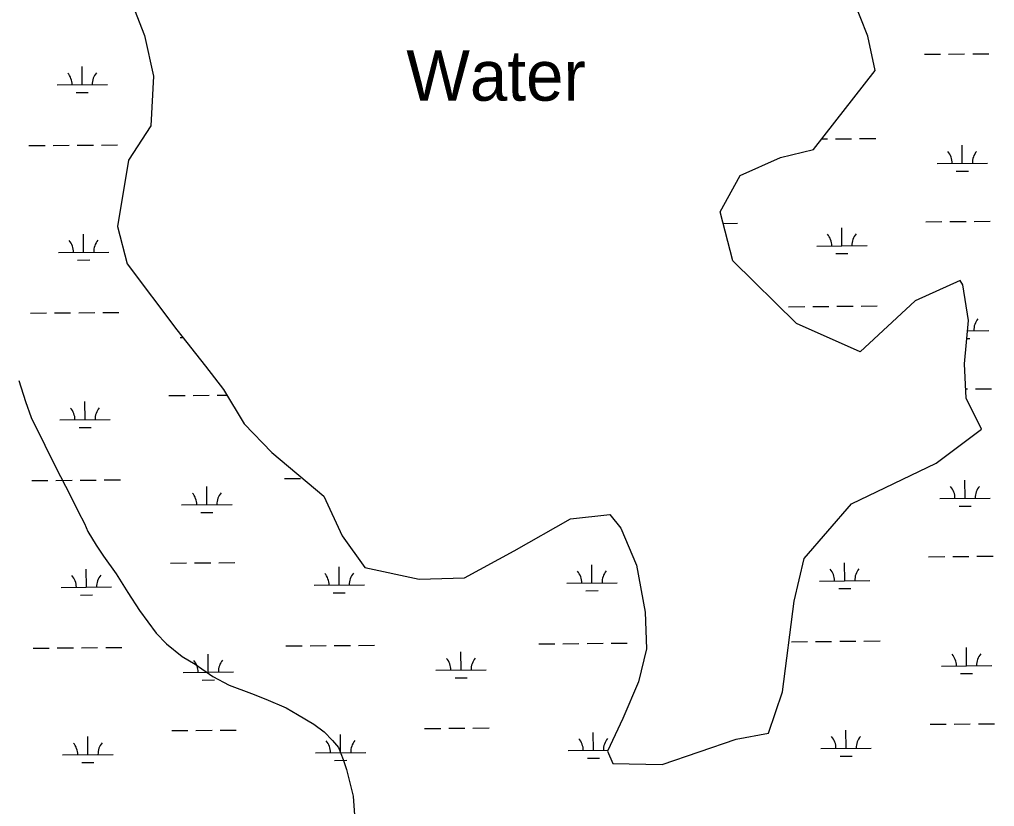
# Model space of a CAD drawing. Extents: x 3568792 to 3606828, y 529143 to 554785.
# Drawn here: x 3598719 to 3600655, y 543770 to 545333 of the extents above; entities that cross this region are included whole.
import ezdxf

# ---------------------------------------------------------------- set-up
doc = ezdxf.new("R2010")
doc.units = 0
for name, color, linetype in [('V-RIVR-IDEN', 7, 'Continuous'), ('V-SITE-VEGE', 7, 'Continuous'), ('V-TOPO-SHOR', 7, 'Continuous'), ('V-WETL-SWMP', 7, 'Continuous')]:
    doc.layers.add(name, color=color, linetype=linetype)

msp = doc.modelspace()

# ---------------------------------------------------------------- linework, layer by layer
at = {"layer": 'V-SITE-VEGE'}
msp.add_lwpolyline([(3598717.7, 544616.2), (3598731, 544574.7), (3598741.9, 544543), (3598769.5, 544487.9), (3598790.7, 544444.5), (3598820.4, 544387.4), (3598835.3, 544355.9), (3598848, 544332.3), (3598854.4, 544316.5), (3598871.2, 544289), (3598885.9, 544267.5), (3598910.9, 544232.2), (3598934, 544195), (3598957, 544159.7), (3598990.3, 544114.7), (3599010.9, 544093.3), (3599041.6, 544068.2), (3599068, 544053), (3599102.7, 544028.1), (3599135.2, 544011), (3599179.6, 543994.4), (3599208, 543983.2), (3599248.4, 543966.4), (3599270.8, 543953.1), (3599303.3, 543934), (3599323.7, 543918.7), (3599340.2, 543901.2), (3599352.6, 543887.5), (3599361.3, 543863.8), (3599367.9, 543844), (3599381.5, 543790.5), (3599385.1, 543734.6)], dxfattribs=at)
at = {"layer": 'V-TOPO-SHOR'}
for p, q in [((3598931.7, 545393.6), (3598966.8, 545301.2)), ((3600403.4, 545299.9), (3600369.8, 545386)), ((3598966.8, 545301.2), (3598985.3, 545220.8)), ((3600417.9, 545231.8), (3600403.4, 545299.9)), ((3598985.3, 545220.8), (3598979.5, 545122.3)), ((3600295.5, 545075.1), (3600417.9, 545231.8)), ((3598979.5, 545122.3), (3598935.4, 545053.8)), ((3600150.1, 545023.5), (3600230, 545059.5)), ((3600230, 545059.5), (3600295.5, 545075.1)), ((3598935.4, 545053.8), (3598913.2, 544922.4)), ((3600109.9, 544951.4), (3600150.1, 545023.5)), ((3600135.2, 544853.8), (3600109.9, 544951.4)), ((3598913.2, 544922.4), (3598932.8, 544848.3)), ((3598932.8, 544848.3), (3599031.2, 544716.8)), ((3600262.1, 544729.3), (3600135.2, 544853.8)), ((3600587, 544814.8), (3600497.3, 544774.8)), ((3600592.2, 544806.2), (3600587, 544814.8)), ((3600603, 544735.6), (3600592.2, 544806.2)), ((3600497.3, 544774.8), (3600388.2, 544673.2)), ((3600595.6, 544649.5), (3600603, 544735.6)), ((3599031.2, 544716.8), (3599088.1, 544645)), ((3600388.2, 544673.2), (3600262.1, 544729.3)), ((3599088.1, 544645), (3599124.3, 544598.7)), ((3600598.8, 544581.1), (3600595.6, 544649.5)), ((3599124.3, 544598.7), (3599165, 544530.2)), ((3600629.3, 544519.7), (3600598.8, 544581.1)), ((3599165, 544530.2), (3599220.2, 544473.3)), ((3600539.1, 544452.4), (3600629.3, 544519.7)), ((3599220.2, 544473.3), (3599323.5, 544386.7)), ((3600370.9, 544371.5), (3600539.1, 544452.4)), ((3599323.5, 544386.7), (3599359.5, 544308.1)), ((3600277, 544262.9), (3600370.9, 544371.5)), ((3599812.9, 544341.4), (3599891.1, 544349.9)), ((3599891.1, 544349.9), (3599913, 544323.2)), ((3599701.4, 544278.3), (3599812.9, 544341.4)), ((3599359.5, 544308.1), (3599404.9, 544244.7)), ((3599913, 544323.2), (3599943.8, 544249.4)), ((3599602.2, 544224.4), (3599701.4, 544278.3)), ((3599943.8, 544249.4), (3599961.5, 544156.5)), ((3600257.1, 544177.7), (3600277, 544262.9)), ((3599404.9, 544244.7), (3599512.6, 544221.8)), ((3599512.6, 544221.8), (3599602.2, 544224.4)), ((3600233.8, 543997.7), (3600257.1, 544177.7)), ((3599961.5, 544156.5), (3599963.6, 544083.1)), ((3599963.6, 544083.1), (3599948.1, 544017.9)), ((3599948.1, 544017.9), (3599916.7, 543944.8)), ((3600206.3, 543916), (3600233.8, 543997.7)), ((3599916.7, 543944.8), (3599886.2, 543880.4)), ((3599995.3, 543853.8), (3600141.9, 543904.1)), ((3600141.9, 543904.1), (3600206.3, 543916)), ((3599886.2, 543880.4), (3599896.9, 543855.8)), ((3599896.9, 543855.8), (3599995.3, 543853.8))]:
    msp.add_line(p, q, dxfattribs=at)
at = {"layer": 'V-WETL-SWMP'}
for p, q in [((3598931.7, 545393.6), (3598966.8, 545301.2)), ((3600403.4, 545299.9), (3600369.8, 545386)), ((3598966.8, 545301.2), (3598985.3, 545220.8)), ((3600417.9, 545231.8), (3600403.4, 545299.9)), ((3600515.7, 545264.3), (3600547.7, 545264.5)), ((3600563.7, 545264.7), (3600595.7, 545264.9)), ((3600611.7, 545265.1), (3600643.7, 545265.4)), ((3598843.4, 545203.7), (3598843.1, 545239.7)), ((3598985.3, 545220.8), (3598979.5, 545122.3)), ((3600295.5, 545075.1), (3600417.9, 545231.8)), ((3598793.4, 545203.3), (3598893.4, 545204.2)), ((3598831.5, 545188.2), (3598855.5, 545188.4)), ((3598979.5, 545122.3), (3598935.4, 545053.8)), ((3598737.6, 545082.8), (3598769.6, 545083)), ((3598785.6, 545083.2), (3598817.6, 545083.4)), ((3598833.6, 545083.6), (3598865.6, 545083.8)), ((3598881.6, 545084), (3598913.6, 545084.3)), ((3600311.8, 545096), (3600323.2, 545096.1)), ((3600339.2, 545096.3), (3600371.2, 545096.5)), ((3600387.2, 545096.7), (3600419.2, 545097)), ((3600591, 545047.7), (3600590.7, 545083.7)), ((3600150.1, 545023.5), (3600230, 545059.5)), ((3600230, 545059.5), (3600295.5, 545075.1)), ((3598935.4, 545053.8), (3598913.2, 544922.4)), ((3600541, 545047.2), (3600641, 545048.1)), ((3600109.9, 544951.4), (3600150.1, 545023.5)), ((3600579.1, 545032.1), (3600603.1, 545032.3)), ((3600135.2, 544853.8), (3600109.9, 544951.4)), ((3600115.9, 544928.2), (3600144.6, 544928.5)), ((3600518.5, 544931.6), (3600550.5, 544931.9)), ((3600566.5, 544932), (3600598.5, 544932.3)), ((3600614.5, 544932.4), (3600646.5, 544932.7)), ((3598846.2, 544871.1), (3598845.9, 544907.1)), ((3598913.2, 544922.4), (3598932.8, 544848.3)), ((3600351.9, 544883.8), (3600351.6, 544919.8)), ((3598796.2, 544870.6), (3598896.2, 544871.5)), ((3600301.9, 544883.4), (3600401.9, 544884.2)), ((3600340, 544868.2), (3600364, 544868.4)), ((3598834.3, 544855.5), (3598858.3, 544855.7)), ((3598932.8, 544848.3), (3599031.2, 544716.8)), ((3600262.1, 544729.3), (3600135.2, 544853.8)), ((3600587, 544814.8), (3600497.3, 544774.8)), ((3600592.2, 544806.2), (3600587, 544814.8)), ((3600603, 544735.6), (3600592.2, 544806.2)), ((3600497.3, 544774.8), (3600388.2, 544673.2)), ((3598740.4, 544750.1), (3598772.4, 544750.4)), ((3598788.4, 544750.5), (3598820.4, 544750.8)), ((3598836.4, 544750.9), (3598868.4, 544751.2)), ((3598884.4, 544751.3), (3598916.4, 544751.6)), ((3600246, 544762.8), (3600278, 544763.1)), ((3600294, 544763.2), (3600326, 544763.5)), ((3600342, 544763.6), (3600374, 544763.9)), ((3600390, 544764), (3600422, 544764.3)), ((3600595.6, 544649.5), (3600603, 544735.6)), ((3599031.2, 544716.8), (3599088.1, 544645)), ((3600388.2, 544673.2), (3600262.1, 544729.3)), ((3600601.2, 544715.1), (3600643.8, 544715.4)), ((3599038.1, 544701.9), (3599043, 544701.9)), ((3600599.9, 544699.6), (3600605.9, 544699.7)), ((3599088.1, 544645), (3599124.3, 544598.7)), ((3600598.8, 544581.1), (3600595.6, 544649.5)), ((3599124.3, 544598.7), (3599165, 544530.2)), ((3600597.9, 544599.6), (3600601.3, 544599.6)), ((3600617.3, 544599.8), (3600649.3, 544600)), ((3599015.7, 544586.2), (3599047.7, 544586.5)), ((3599063.7, 544586.7), (3599095.7, 544586.9)), ((3599111.7, 544587.1), (3599131.2, 544587.2)), ((3600629.3, 544519.7), (3600598.8, 544581.1)), ((3598849, 544538.4), (3598848.7, 544574.4)), ((3598799, 544538), (3598899, 544538.8)), ((3598837.1, 544522.9), (3598861.1, 544523.1)), ((3599165, 544530.2), (3599220.2, 544473.3)), ((3600539.1, 544452.4), (3600629.3, 544519.7)), ((3599220.2, 544473.3), (3599323.5, 544386.7)), ((3600370.9, 544371.5), (3600539.1, 544452.4)), ((3599245.1, 544421.7), (3599277.1, 544421.9)), ((3598743.2, 544417.4), (3598775.2, 544417.7)), ((3598791.2, 544417.8), (3598823.2, 544418.1)), ((3598839.2, 544418.2), (3598871.2, 544418.5)), ((3598887.2, 544418.7), (3598919.2, 544418.9)), ((3599090.9, 544369.6), (3599090.6, 544405.6)), ((3600596.6, 544382.3), (3600596.3, 544418.3)), ((3599323.5, 544386.7), (3599359.5, 544308.1)), ((3600546.6, 544381.9), (3600646.6, 544382.8)), ((3599040.9, 544369.2), (3599140.9, 544370.1)), ((3600277, 544262.9), (3600370.9, 544371.5)), ((3600584.7, 544366.8), (3600608.7, 544367)), ((3599079, 544354.1), (3599103, 544354.3)), ((3599812.9, 544341.4), (3599891.1, 544349.9)), ((3599891.1, 544349.9), (3599913, 544323.2)), ((3599701.4, 544278.3), (3599812.9, 544341.4)), ((3599359.5, 544308.1), (3599404.9, 544244.7)), ((3599913, 544323.2), (3599943.8, 544249.4)), ((3599602.2, 544224.4), (3599701.4, 544278.3)), ((3600524.1, 544266.3), (3600556.1, 544266.6)), ((3600572.1, 544266.7), (3600604.1, 544267)), ((3600620.1, 544267.1), (3600652.1, 544267.4)), ((3599018.5, 544253.6), (3599050.5, 544253.9)), ((3599066.5, 544254), (3599098.5, 544254.3)), ((3599114.5, 544254.4), (3599146.5, 544254.7)), ((3599855.6, 544214.2), (3599855.3, 544250.2)), ((3599943.8, 544249.4), (3599961.5, 544156.5)), ((3600257.1, 544177.7), (3600277, 544262.9)), ((3600357.5, 544218.4), (3600357.2, 544254.4)), ((3598851.8, 544205.7), (3598851.5, 544241.7)), ((3599353.7, 544210), (3599353.4, 544246)), ((3599404.9, 544244.7), (3599512.6, 544221.8)), ((3599303.7, 544209.6), (3599403.7, 544210.4)), ((3599512.6, 544221.8), (3599602.2, 544224.4)), ((3599805.6, 544213.8), (3599905.6, 544214.6)), ((3600307.5, 544218), (3600407.5, 544218.9)), ((3598801.8, 544205.3), (3598901.8, 544206.2)), ((3598839.9, 544190.2), (3598863.9, 544190.4)), ((3599341.8, 544194.4), (3599365.8, 544194.6)), ((3599843.7, 544198.7), (3599867.7, 544198.9)), ((3600345.6, 544202.9), (3600369.6, 544203.1)), ((3600233.8, 543997.7), (3600257.1, 544177.7)), ((3599961.5, 544156.5), (3599963.6, 544083.1)), ((3599749.8, 544093.2), (3599781.8, 544093.5)), ((3599797.8, 544093.6), (3599829.8, 544093.9)), ((3599845.8, 544094.1), (3599877.8, 544094.3)), ((3599893.8, 544094.5), (3599925.8, 544094.7)), ((3600251.7, 544097.5), (3600283.7, 544097.7)), ((3600299.7, 544097.9), (3600331.6, 544098.2)), ((3600347.6, 544098.3), (3600379.6, 544098.6)), ((3600395.6, 544098.7), (3600427.6, 544099)), ((3598746, 544084.8), (3598778, 544085)), ((3598794, 544085.2), (3598826, 544085.5)), ((3598842, 544085.6), (3598874, 544085.9)), ((3598890, 544086), (3598922, 544086.3)), ((3599093.7, 544037), (3599093.4, 544073)), ((3599247.9, 544089), (3599279.9, 544089.3)), ((3599295.9, 544089.4), (3599327.9, 544089.7)), ((3599343.9, 544089.8), (3599375.9, 544090.1)), ((3599391.9, 544090.2), (3599423.9, 544090.5)), ((3599595.6, 544041.2), (3599595.3, 544077.2)), ((3599963.6, 544083.1), (3599948.1, 544017.9)), ((3600599.4, 544049.7), (3600599.1, 544085.7)), ((3599043.7, 544036.5), (3599143.7, 544037.4)), ((3599545.6, 544040.8), (3599645.6, 544041.6)), ((3600549.4, 544049.2), (3600649.4, 544050.1)), ((3600587.5, 544034.1), (3600611.5, 544034.3)), ((3599081.8, 544021.4), (3599105.8, 544021.6)), ((3599583.7, 544025.7), (3599607.7, 544025.9)), ((3599948.1, 544017.9), (3599916.7, 543944.8)), ((3600206.3, 543916), (3600233.8, 543997.7)), ((3599916.7, 543944.8), (3599886.2, 543880.4)), ((3599021.3, 543920.9), (3599053.3, 543921.2)), ((3599069.3, 543921.3), (3599101.3, 543921.6)), ((3599117.3, 543921.7), (3599149.3, 543922)), ((3599523.2, 543925.2), (3599555.2, 543925.4)), ((3599571.2, 543925.6), (3599603.2, 543925.8)), ((3599619.2, 543926), (3599651.2, 543926.2)), ((3599858.4, 543881.5), (3599858.1, 543917.5)), ((3600360.3, 543885.8), (3600360, 543921.8)), ((3600527, 543933.6), (3600559, 543933.9)), ((3600575, 543934), (3600606.9, 543934.3)), ((3600622.9, 543934.4), (3600654.9, 543934.7)), ((3598854.6, 543873.1), (3598854.3, 543909.1)), ((3599356.5, 543877.3), (3599356.2, 543913.3)), ((3599995.3, 543853.8), (3600141.9, 543904.1)), ((3600141.9, 543904.1), (3600206.3, 543916)), ((3599808.4, 543881.1), (3599886.8, 543881.8)), ((3599886.2, 543880.4), (3599896.9, 543855.8)), ((3600310.3, 543885.4), (3600410.3, 543886.2)), ((3598804.6, 543872.7), (3598904.6, 543873.5)), ((3599306.5, 543876.9), (3599406.5, 543877.7)), ((3599344.6, 543861.8), (3599368.6, 543862)), ((3599846.5, 543866), (3599870.5, 543866.2)), ((3600348.4, 543870.3), (3600372.4, 543870.5)), ((3598842.7, 543857.6), (3598866.7, 543857.8)), ((3599896.9, 543855.8), (3599995.3, 543853.8))]:
    msp.add_line(p, q, dxfattribs=at)
for centre, start, end in [((3598788.1, 545203.7), 359.7115, 41.2552), ((3598898.6, 545204.7), 139.7115, 181.2552), ((3600535.7, 545047.7), 359.7115, 41.2552), ((3600646.2, 545048.6), 139.7115, 181.2552), ((3600296.6, 544883.8), 359.7115, 41.2552), ((3600407.1, 544884.7), 139.7115, 181.2552), ((3598791, 544871.1), 359.7115, 41.2552), ((3598901.4, 544872), 139.7115, 181.2552), ((3600649, 544715.9), 139.7115, 181.2552), ((3598793.8, 544538.4), 359.7115, 41.2552), ((3598904.2, 544539.3), 139.7115, 181.2552), ((3600541.3, 544382.3), 359.7115, 41.2552), ((3600651.8, 544383.3), 139.7115, 181.2552), ((3599035.7, 544369.6), 359.7115, 41.2552), ((3599146.1, 544370.6), 139.7115, 181.2552), ((3598796.6, 544205.8), 359.7115, 41.2552), ((3598907, 544206.7), 139.7115, 181.2552), ((3599298.5, 544210), 359.7115, 41.2552), ((3599408.9, 544210.9), 139.7115, 181.2552), ((3599800.3, 544214.2), 359.7115, 41.2552), ((3599910.8, 544215.2), 139.7115, 181.2552), ((3600302.2, 544218.5), 359.7115, 41.2552), ((3600412.7, 544219.4), 139.7115, 181.2552), ((3600544.1, 544049.7), 359.7115, 41.2552), ((3600654.6, 544050.6), 139.7115, 181.2552), ((3599038.5, 544037), 359.7115, 41.2552), ((3599149, 544037.9), 139.7115, 181.2552), ((3599540.4, 544041.2), 359.7115, 41.2552), ((3599650.8, 544042.1), 139.7115, 181.2552), ((3599301.3, 543877.3), 359.7115, 41.2552), ((3599411.7, 543878.3), 139.7115, 181.2552), ((3599803.2, 543881.6), 359.7115, 41.2552), ((3599913.6, 543882.5), 139.7115, 181.2552), ((3600305, 543885.8), 359.7115, 41.2552), ((3600415.5, 543886.7), 139.7115, 181.2552), ((3598799.4, 543873.1), 359.7115, 41.2552), ((3598909.9, 543874), 139.7115, 181.2552)]:
    msp.add_arc(centre, 35.2, start, end, dxfattribs=at)

# ---------------------------------------------------------------- texts
at = {"layer": 'V-RIVR-IDEN'}
msp.add_text('Water', height=100, dxfattribs=at).set_placement((3599487, 545172))

doc.saveas('drawing.dxf')
